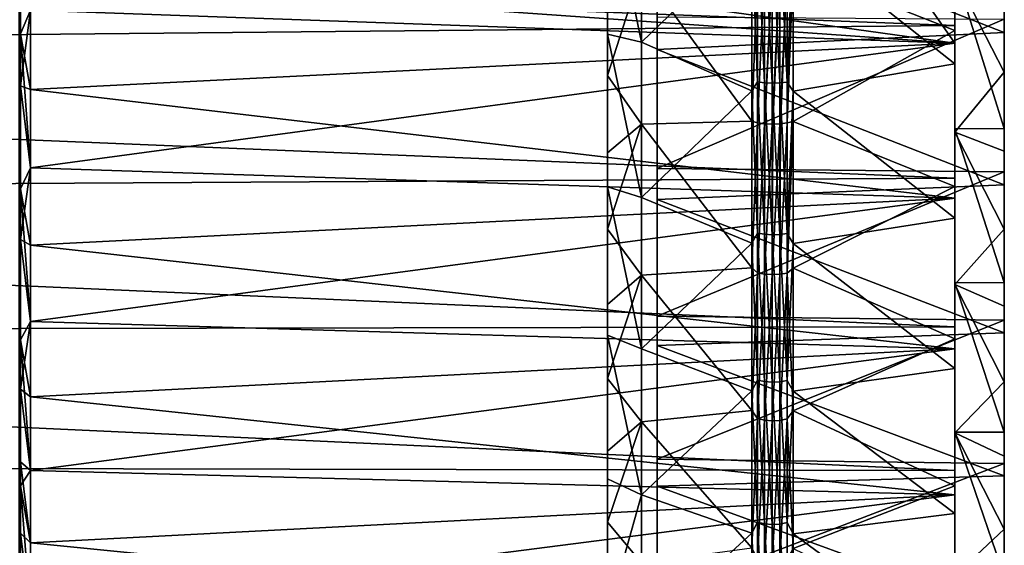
# Model space of a CAD drawing. Header units: metres. Extents: x -31 to 116, y -82 to 82.
# Tile 437 of 656: x 75 to 104, y -30 to -14. Entities that reach past the tile are written whole.
import ezdxf

# ---------------------------------------------------------------- set-up
doc = ezdxf.new("R2010")
doc.units = ezdxf.units.M
doc.layers.add('solid_80000000GA_10_1', color=7, linetype='CONTINUOUS')

msp = doc.modelspace()

# ---------------------------------------------------------------- linework, layer by layer
at = {"layer": 'solid_80000000GA_10_1'}
for points in [[(92.5, 57.948818, -14.457153), (92.5, 57.309147, -16.814962), (92.5, -15.74986, 57.610962)], [(92.5, 57.948818, -14.457153), (92.5, -15.74986, 57.610962), (92.5, -13.384254, 58.20599)], [(92.5, -18.089134, 56.919743), (92.5, 57.309147, -16.814962), (92.5, 55.770409, -21.371517)], [(92.5, -15.74986, 57.610962), (92.5, 57.309147, -16.814962), (92.5, -18.089134, 56.919743)], [(94, -18.560926, 56.282215), (94, 55.530796, -20.700975), (94, 56.86657, -16.685106)], [(94, -13.971839, 57.593258), (94, -18.560926, 56.282215), (94, 56.86657, -16.685106)], [(92.5, -22.671843, 55.254539), (92.5, 55.770409, -21.371517), (92.5, 53.869366, -25.790899)], [(92.5, -20.397621, 56.133934), (92.5, 55.770409, -21.371517), (92.5, -22.671843, 55.254539)], [(92.5, -18.089134, 56.919743), (92.5, 55.770409, -21.371517), (92.5, -20.397621, 56.133934)], [(94, -23.028444, 54.606689), (94, 53.911812, -24.611301), (94, 55.530796, -20.700975)], [(94, -18.560926, 56.282215), (94, -23.028444, 54.606689), (94, 55.530796, -20.700975)], [(94, -27.348963, 52.575977), (94, 52.017872, -28.396132), (94, 53.911812, -24.611301)], [(94, -23.028444, 54.606689), (94, -27.348963, 52.575977), (94, 53.911812, -24.611301)], [(92.5, -27.099867, 53.222939), (92.5, 53.869366, -25.790899), (92.5, 51.619926, -30.041098)], [(92.5, -24.906446, 54.283989), (92.5, 53.869366, -25.790899), (92.5, -27.099867, 53.222939)], [(92.5, -22.671843, 55.254539), (92.5, 53.869366, -25.790899), (92.5, -24.906446, 54.283989)], [(94, -31.493038, 50.203461), (94, 49.858646, -32.036148), (94, 52.017872, -28.396132)], [(94, -27.348963, 52.575977), (94, -31.493038, 50.203461), (94, 52.017872, -28.396132)], [(92.5, -31.352074, 50.834309), (92.5, 51.619926, -30.041098), (92.5, 49.036156, -34.095844)], [(92.5, -29.248877, 52.072792), (92.5, 51.619926, -30.041098), (92.5, -31.352074, 50.834309)], [(92.5, -27.099867, 53.222939), (92.5, 51.619926, -30.041098), (92.5, -29.248877, 52.072792)], [(94, 7.779291, 7.77929), (94, 49.858646, -32.036148), (94, -31.493038, 50.203461)], [(92.5, -35.396294, 48.105961), (92.5, 49.036156, -34.095844), (92.5, 46.131268, -37.933926)], [(92.5, -33.401741, 49.51162), (92.5, 49.036156, -34.095844), (92.5, -35.396294, 48.105961)], [(92.5, -31.352074, 50.834309), (92.5, 49.036156, -34.095844), (92.5, -33.401741, 49.51162)], [(92.5, -39.204296, 45.056702), (92.5, 46.131268, -37.933926), (92.5, 42.926826, -41.525414)], [(92.5, -37.331985, 46.619671), (92.5, 46.131268, -37.933926), (92.5, -39.204296, 45.056702)], [(92.5, -35.396294, 48.105961), (92.5, 46.131268, -37.933926), (92.5, -37.331985, 46.619671)], [(92.5, -42.746613, 41.710957), (92.5, 42.926826, -41.525414), (92.5, 39.447327, -44.844063)], [(92.5, -41.009735, 43.419876), (92.5, 42.926826, -41.525414), (92.5, -42.746613, 41.710957)], [(92.5, -39.204296, 45.056702), (92.5, 42.926826, -41.525414), (92.5, -41.009735, 43.419876)], [(92.5, -42.746613, 41.710957), (92.5, 39.447327, -44.844063), (92.5, 0.675106, -4.919137)], [(92.5, -46.007435, 38.084011), (92.5, -0.757148, -6.31007), (92.5, 35.713257, -47.871132)], [(92.5, -48.960949, 34.203865), (92.5, 35.713257, -47.871132), (92.5, 31.74366, -50.590717)], [(92.5, -47.524685, 36.172977), (92.5, 35.713257, -47.871132), (92.5, -48.960949, 34.203865)], [(92.5, -46.007435, 38.084011), (92.5, 35.713257, -47.871132), (92.5, -47.524685, 36.172977)], [(92.5, -52.469547, 28.531176), (92.5, 31.74366, -50.590717), (92.5, 27.567659, -52.982124)], [(92.5, -50.317154, 32.175541), (92.5, 31.74366, -50.590717), (92.5, -52.469547, 28.531176)], [(92.5, -48.960949, 34.203865), (92.5, 31.74366, -50.590717), (92.5, -50.317154, 32.175541)], [(94, -51.217812, 29.815081), (94, 26.580782, -52.968414), (94, 30.728872, -50.674835)], [(94, -7.779289, -7.77929), (94, -51.217812, 29.815081), (94, 30.728872, -50.674835)], [(92.5, -54.358456, 24.743469), (92.5, 27.567659, -52.982124), (92.5, 23.215502, -55.028381)], [(92.5, -52.469547, 28.531176), (92.5, 27.567659, -52.982124), (92.5, -54.358456, 24.743469)], [(94, -53.450119, 25.598499), (94, 22.258059, -54.925167), (94, 26.580782, -52.968414)], [(94, -51.217812, 29.815081), (94, -53.450119, 25.598499), (94, 26.580782, -52.968414)], [(92.5, -55.974369, 20.831499), (92.5, 23.215502, -55.028381), (92.5, 18.715399, -56.71693)], [(92.5, -54.358456, 24.743469), (92.5, 23.215502, -55.028381), (92.5, -55.974369, 20.831499)], [(94, -56.147091, 18.965654), (94, 17.792297, -56.529854), (94, 22.258059, -54.925167)], [(94, -55.337643, 21.211901), (94, -56.147091, 18.965654), (94, 22.258059, -54.925167)], [(94, -53.450119, 25.598499), (94, -55.337643, 21.211901), (94, 22.258059, -54.925167)], [(92.5, 14.09014, -58.039162), (92.5, -57.309147, 16.814962), (92.5, 18.715399, -56.71693)], [(92.5, -55.974369, 20.831499), (92.5, 18.715399, -56.71693), (92.5, -57.309147, 16.814962)], [(94, -56.86657, 16.685106), (94, 13.215802, -57.771465), (94, 17.792297, -56.529854)], [(94, -56.147091, 18.965654), (94, -56.86657, 16.685106), (94, 17.792297, -56.529854)], [(92.5, -57.940781, 14.489293), (92.5, -57.309147, 16.814962), (92.5, 14.09014, -58.039162)], [(92.5, -58.47744, 12.143736), (92.5, 14.09014, -58.039162), (92.5, 9.373623, -58.984844)], [(92.5, -57.940781, 14.489293), (92.5, 14.09014, -58.039162), (92.5, -58.47744, 12.143736)], [(94, -58.018703, 12.084211), (94, 8.555706, -58.642952), (94, 13.215802, -57.771465)], [(94, -56.86657, 16.685106), (94, -58.018703, 12.084211), (94, 13.215802, -57.771465)], [(92.5, -59.265305, 7.396191), (92.5, 9.373623, -58.984844), (92.5, 4.598125, -59.547764)], [(92.5, -58.47744, 12.143736), (92.5, 9.373623, -58.984844), (92.5, -59.265305, 7.396191)], [(94, -58.799423, 7.404419), (94, 3.839687, -59.139271), (94, 8.555706, -58.642952)], [(94, -58.018703, 12.084211), (94, -58.799423, 7.404419), (94, 8.555706, -58.642952)], [(94, 7.193012, 8.324382), (94, 7.779291, 7.77929), (94, -31.493038, 50.203461)], [(94, 7.193012, 8.324382), (94, -35.432049, 47.50547), (94, -39.137966, 44.501892)], [(94, -7.19301, 8.324382), (94, 7.193012, 8.324382), (94, -39.137966, 44.501892)], [(94, 7.193012, 8.324382), (94, -31.493038, 50.203461), (94, -35.432049, 47.50547)], [(92.5, -59.668236, 2.605139), (92.5, 4.598125, -59.547764), (92.5, -0.207904, -59.724644)], [(92.5, -59.265305, 7.396191), (92.5, 4.598125, -59.547764), (92.5, -59.668236, 2.605139)], [(94, -59.203239, 2.679179), (94, -0.899554, -59.256973), (94, 3.839687, -59.139271)], [(94, -58.799423, 7.404419), (94, -59.203239, 2.679179), (94, 3.839687, -59.139271)], [(92.5, -42.746613, 41.710957), (92.5, 0.675106, -4.919137), (92.5, 0.55995, -4.828378)], [(92.5, -42.746613, 41.710957), (92.5, 0.55995, -4.828378), (92.5, 0.43321, -4.755587)], [(92.5, -42.746613, 41.710957), (92.5, 0.43321, -4.755587), (92.5, 0.297233, -4.702058)], [(92.5, -44.414433, 39.930397), (92.5, 0.297233, -4.702058), (92.5, 0.154482, -4.668868)], [(92.5, -42.746613, 41.710957), (92.5, 0.297233, -4.702058), (92.5, -44.414433, 39.930397)], [(92.5, -44.414433, 39.930397), (92.5, 0.154482, -4.668868), (92.5, 0.008554, -4.656927)], [(92.5, -44.414433, 39.930397), (92.5, 0.008554, -4.656927), (92.5, -0.137473, -4.666377)], [(92.5, -44.414433, 39.930397), (92.5, -0.137473, -4.666377), (92.5, -0.281538, -4.697305)], [(92.5, -59.684372, -2.201522), (92.5, -0.207904, -59.724644), (92.5, -5.01383, -59.514194)], [(92.5, -59.668236, 2.605139), (92.5, -0.207904, -59.724644), (92.5, -59.684372, -2.201522)], [(92.5, -44.414433, 39.930397), (92.5, -0.281538, -4.697305), (92.5, -0.540554, -4.815595)], [(92.5, -44.414433, 39.930397), (92.5, -0.540554, -4.815595), (92.5, -0.755992, -5.002296)], [(92.5, -44.414433, 39.930397), (92.5, -0.755992, -5.002296), (92.5, -0.909196, -5.240616)], [(92.5, -44.414433, 39.930397), (92.5, -0.910024, -6.071359), (92.5, -0.757148, -6.31007)], [(92.5, -44.414433, 39.930397), (92.5, -0.757148, -6.31007), (92.5, -46.007435, 38.084011)], [(92.5, -44.414433, 39.930397), (92.5, -0.909196, -5.240616), (92.5, -0.989786, -5.514447)], [(92.5, -44.414433, 39.930397), (92.5, -0.989847, -5.798869), (92.5, -0.910024, -6.071359)], [(92.5, -44.414433, 39.930397), (92.5, -0.989786, -5.514447), (92.5, -0.989847, -5.798869)], [(94, -59.227859, -2.061722), (94, -5.630713, -58.995716), (94, -0.899554, -59.256973)], [(94, -59.203239, 2.679179), (94, -59.227859, -2.061722), (94, -0.899554, -59.256973)], [(94, -1.13137), (94, -45.77166, 37.64505), (94, -48.654163, 33.837284)], [(94, -8.324381, -7.193011), (94, -1.13137), (94, -48.654163, 33.837284)], [(94, -1.13137), (94, -42.591515, 41.208656), (94, -45.77166, 37.64505)], [(94, -1.13137), (94, -8.324381, 7.193011), (94, -42.591515, 41.208656)], [(92.5, -59.313381, -6.999942), (92.5, -5.01383, -59.514194), (92.5, -9.786748, -58.917732)], [(92.5, -59.684372, -2.201522), (92.5, -5.01383, -59.514194), (92.5, -59.313381, -6.999942)], [(103, -14.772053, -60.420597), (103, -4.786649, -60.811905), (103, -9.542414, -60.248985)], [(103, -9.999999, -61.391064), (103, -4.786649, -60.811905), (103, -14.772053, -60.420597)], [(103, -14.772012, 60.420609), (103, -9.542365, 60.248993), (103, -4.786808, 60.811893)], [(103, -9.999999, 61.391064), (103, -14.772012, 60.420609), (103, -4.786808, 60.811893)], [(94, -58.873016, -6.794301), (94, -10.32682, -58.357128), (94, -5.630713, -58.995716)], [(94, -59.227859, -2.061722), (94, -58.873016, -6.794301), (94, -5.630713, -58.995716)], [(94, -7.19301, 8.324382), (94, -39.137966, 44.501892), (94, -42.591515, 41.208656)], [(94, -7.779289, 7.77929), (94, -7.19301, 8.324382), (94, -42.591515, 41.208656)], [(94, -7.779289, -7.77929), (94, -8.324381, -7.193011), (94, -51.217812, 29.815081)], [(94, -8.324381, 7.193011), (94, -7.779289, 7.77929), (94, -42.591515, 41.208656)], [(94, -8.324381, -7.193011), (94, -48.654163, 33.837284), (94, -51.217812, 29.815081)], [(12.5, -10.777929, 57.631008), (103, -9.542365, 60.248993), (103, -14.238694, 59.314892)], [(12.5, -10.777946, -57.631004), (103, -14.238865, -59.31485), (103, -9.542414, -60.248985)], [(74.704575, -9.541757, -60.244289), (74.745964, -9.71357, -60.270561), (74.704575, -14.239055, -59.309937)], [(74.704575, -14.239055, 59.309937), (74.745964, -11.308979, 59.991673), (74.704575, -9.541757, 60.244289)], [(74.704575, -14.239055, -59.309937), (74.745964, -9.71357, -60.270561), (74.745964, -14.491475, -59.303379)], [(74.745964, -14.491475, -59.303379), (74.745964, -9.71357, -60.270561), (75.055649, -13.77561, -60.155251)], [(92.5, -9.786748, -58.917732), (93.526894, -9.952738, -59.931133), (93.526894, -14.742917, -58.935936)], [(92.5, -14.495647, -57.939251), (92.5, -9.786748, -58.917732), (93.526894, -14.742917, -58.935936)], [(92.5, -58.557064, -11.753393), (92.5, -9.786748, -58.917732), (92.5, -14.495647, -57.939251)], [(92.5, -59.313381, -6.999942), (92.5, -9.786748, -58.917732), (92.5, -58.557064, -11.753393)], [(104.5, -14.450339, -57.758564), (104.5, -9.75614, -58.733982), (94, -10.32682, -58.357128)], [(98.111336, -12.45589, 59.583969), (103, -14.386131, 59.279301), (103, -9.570962, 60.244434)], [(103, -19.452497, 59.08012), (103, -14.238694, 59.314892), (103, -9.542365, 60.248993)], [(103, -19.452497, 59.08012), (103, -9.542365, 60.248993), (103, -14.772012, 60.420609)], [(103, -14.772053, -60.420597), (103, -9.542414, -60.248985), (103, -14.238865, -59.31485)], [(103, -9.570962, 60.244434), (103, -14.386131, 59.279301), (103, -12.588286, 60.708561)], [(104.5, -13.236146, -60.570656), (104.5, -9.75614, -58.733982), (104.5, -14.450339, -57.758564)], [(103, -14.772012, 60.420609), (103, -9.999999, 61.391064), (75.055649, -13.77561, 60.155251)], [(77.900002, -11.272534, -60.72464), (99.667976, -9.999999, -61.332134), (103, -14.772053, -60.420597)], [(93.526894, -14.742917, -58.935936), (93.526894, -9.952738, -59.931133), (96.862495, -11.520586, -59.738552)], [(99.667976, -9.999999, -61.332134), (103, -9.999999, -61.391064), (103, -14.772053, -60.420597)], [(94, -58.140697, -11.482546), (94, -14.960265, -57.344475), (94, -10.32682, -58.357128)], [(104.5, -14.450339, -57.758564), (94, -10.32682, -58.357128), (94, -14.960265, -57.344475)], [(94, -58.873016, -6.794301), (94, -58.140697, -11.482546), (94, -10.32682, -58.357128)], [(98.111336, -11.526778, -59.77066), (103, -10.624992, -60.067524), (103, -15.394782, -59.025414)], [(103, -15.394782, -59.025414), (103, -10.624992, -60.067524), (103, -12.736587, -60.677628)], [(12.5, -15.116064, 56.648037), (12.5, -10.777929, 57.631008), (103, -14.238694, 59.314892)], [(12.5, -10.777946, -57.631004), (12.5, -15.116093, -56.648029), (103, -14.238865, -59.31485)], [(74.704575, -14.239055, 59.309937), (74.745964, -16.060017, 58.897961), (74.745964, -11.308979, 59.991673)], [(74.745964, -11.308979, 59.991673), (74.745964, -16.060017, 58.897961), (75.055649, -13.77561, 60.155251)], [(77.900002, -12.999999, -60.378407), (77.900002, -11.272534, -60.72464), (103, -14.772053, -60.420597)], [(96.862495, -11.520586, -59.738552), (97.032135, -11.272049, -59.954475), (97.032135, -15.941276, -58.885262)], [(97.244003, -15.969761, -58.990482), (97.032135, -15.941276, -58.885262), (97.032135, -11.272049, -59.954475)], [(97.244003, -11.292192, -60.061607), (97.244003, -15.969761, -58.990482), (97.032135, -11.272049, -59.954475)], [(97.478584, -15.980678, -59.030807), (97.244003, -15.969761, -58.990482), (97.244003, -11.292192, -60.061607)], [(97.478584, -11.299911, -60.102665), (97.478584, -15.980678, -59.030807), (97.244003, -11.292192, -60.061607)], [(97.715057, -11.294522, -60.074009), (97.715057, -15.973058, -59.002663), (97.478584, -11.299911, -60.102665)], [(97.715057, -15.973058, -59.002663), (97.478584, -15.980678, -59.030807), (97.478584, -11.299911, -60.102665)], [(97.932457, -11.276505, -59.978172), (97.932457, -15.947577, -58.908539), (97.715057, -11.294522, -60.074009)], [(97.932457, -15.947577, -58.908539), (97.715057, -15.973058, -59.002663), (97.715057, -11.294522, -60.074009)], [(97.932457, -11.276505, -59.978172), (98.111336, -11.526778, -59.77066), (97.932457, -15.947577, -58.908539)], [(93.526894, -14.742917, -58.935936), (96.862495, -11.520586, -59.738552), (96.862495, -16.217754, -58.637897)], [(96.862495, -16.217754, -58.637897), (96.862495, -11.520586, -59.738552), (97.032135, -15.941276, -58.885262)], [(97.932457, -15.947577, -58.908539), (98.111336, -11.526778, -59.77066), (98.111336, -16.226473, -58.669415)], [(98.111336, -16.226473, -58.669415), (98.111336, -11.526778, -59.77066), (103, -15.394782, -59.025414)], [(93.526894, -12.543298, 59.442944), (96.862495, -17.128662, 58.378311), (96.862495, -12.449198, 59.55196)], [(97.032135, -12.529567, 59.704338), (96.862495, -12.449198, 59.55196), (96.862495, -17.128662, 58.378311)], [(97.932457, -17.182079, 58.560371), (98.111336, -17.137869, 58.409691), (98.111336, -12.45589, 59.583969)], [(97.932457, -12.534519, 59.72794), (97.932457, -17.182079, 58.560371), (98.111336, -12.45589, 59.583969)], [(98.111336, -12.45589, 59.583969), (98.111336, -17.137869, 58.409691), (103, -14.386131, 59.279301)], [(92.5, -15.74986, 57.610962), (93.526894, -17.218048, 58.260937), (93.526894, -12.543298, 59.442944)], [(92.5, -13.384254, 58.20599), (92.5, -15.74986, 57.610962), (93.526894, -12.543298, 59.442944)], [(93.526894, -12.543298, 59.442944), (93.526894, -17.218048, 58.260937), (96.862495, -17.128662, 58.378311)], [(97.032135, -12.529567, 59.704338), (96.862495, -17.128662, 58.378311), (97.032135, -17.175291, 58.537231)], [(97.244003, -12.551956, 59.811024), (97.032135, -12.529567, 59.704338), (97.032135, -17.175291, 58.537231)], [(97.244003, -12.551956, 59.811024), (97.032135, -17.175291, 58.537231), (97.244003, -17.205982, 58.641834)], [(97.478584, -12.560536, 59.851913), (97.244003, -12.551956, 59.811024), (97.244003, -17.205982, 58.641834)], [(97.478584, -12.560536, 59.851913), (97.244003, -17.205982, 58.641834), (97.257957, -17.207268, 58.646217)], [(97.478584, -12.560536, 59.851913), (97.257957, -17.207268, 58.646217), (97.478584, -17.217743, 58.681919)], [(97.715057, -12.554547, 59.823372), (97.478584, -17.217743, 58.681919), (97.5, -17.217825, 58.682194)], [(97.715057, -12.554547, 59.823372), (97.478584, -12.560536, 59.851913), (97.478584, -17.217743, 58.681919)], [(97.715057, -12.554547, 59.823372), (97.5, -17.217825, 58.682194), (97.715057, -17.209534, 58.653938)], [(97.932457, -12.534519, 59.72794), (97.715057, -17.209534, 58.653938), (97.728699, -17.208424, 58.650158)], [(97.932457, -12.534519, 59.72794), (97.715057, -12.554547, 59.823372), (97.715057, -17.209534, 58.653938)], [(97.932457, -12.534519, 59.72794), (97.728699, -17.208424, 58.650158), (97.932457, -17.182079, 58.560371)], [(103, -12.588286, 60.708561), (104.5, -17.352224, 59.52219), (104.5, -12.583103, 60.709641)], [(103, -12.588286, 60.708561), (103, -17.358095, 59.520473), (104.5, -17.352224, 59.52219)], [(103, -14.386131, 59.279301), (103, -17.358095, 59.520473), (103, -12.588286, 60.708561)], [(103, -12.736587, -60.677628), (104.5, -13.236146, -60.570656), (104.5, -15.648484, -59.992672)], [(103, -12.736587, -60.677628), (104.5, -15.648484, -59.992672), (103, -17.458082, -59.491261)], [(103, -15.394782, -59.025414), (103, -12.736587, -60.677628), (103, -17.458082, -59.491261)], [(104.5, -12.583103, 60.709641), (104.5, -18.656479, 56.540211), (104.5, -14.045626, 57.858273)], [(104.5, -12.583103, 60.709641), (104.5, -17.352224, 59.52219), (104.5, -18.656479, 56.540211)], [(75.055649, -13.77561, -60.155251), (77.900002, -12.999999, -60.378407), (103, -14.772053, -60.420597)], [(104.5, -15.648484, -59.992672), (104.5, -13.236146, -60.570656), (104.5, -14.450339, -57.758564)], [(74.745964, -14.491475, -59.303379), (75.055649, -13.77561, -60.155251), (75.055649, -16.171345, -59.555935)], [(74.745964, -16.060017, 58.897961), (75.055649, -16.171345, 59.555935), (75.055649, -13.77561, 60.155251)], [(75.055649, -16.171345, -59.555935), (75.055649, -13.77561, -60.155251), (103, -14.772053, -60.420597)], [(103, -14.772012, 60.420609), (75.055649, -13.77561, 60.155251), (75.055649, -16.171345, 59.555935)], [(104.5, -14.045626, 57.858273), (94, -18.560926, 56.282215), (94, -13.971839, 57.593258)], [(12.5, -15.116064, 56.648037), (103, -14.238694, 59.314892), (103, -18.848118, 58.015034)], [(12.5, -15.116093, -56.648029), (103, -18.847979, -58.015087), (103, -14.238865, -59.31485)], [(74.704575, -14.239055, -59.309937), (74.745964, -14.491475, -59.303379), (74.704575, -18.848564, -58.009922)], [(74.704575, -18.848564, 58.009922), (74.745964, -16.060017, 58.897961), (74.704575, -14.239055, 59.309937)], [(104.5, -14.045626, 57.858273), (104.5, -18.656479, 56.540211), (94, -18.560926, 56.282215)], [(103, -19.452497, 59.08012), (103, -18.848118, 58.015034), (103, -14.238694, 59.314892)], [(103, -19.452505, -59.080116), (103, -14.238865, -59.31485), (103, -18.847979, -58.015087)], [(103, -14.772053, -60.420597), (103, -14.238865, -59.31485), (103, -19.452505, -59.080116)], [(74.704575, -18.848564, -58.009922), (74.745964, -14.491475, -59.303379), (74.745964, -19.175638, -57.958508)], [(74.745964, -14.491475, -59.303379), (75.055649, -16.171345, -59.555935), (75.055649, -18.541183, -58.861244)], [(74.745964, -19.175638, -57.958508), (74.745964, -14.491475, -59.303379), (75.055649, -18.541183, -58.861244)], [(92.5, -14.495647, -57.939251), (93.526894, -14.742917, -58.935936), (93.526894, -19.437483, -57.55851)], [(92.5, -19.109985, -56.585239), (92.5, -14.495647, -57.939251), (93.526894, -19.437483, -57.55851)], [(92.5, -57.421707, -16.426456), (92.5, -14.495647, -57.939251), (92.5, -19.109985, -56.585239)], [(92.5, -58.557064, -11.753393), (92.5, -14.495647, -57.939251), (92.5, -57.421707, -16.426456)], [(104.5, -19.050312, -56.408772), (104.5, -14.450339, -57.758564), (94, -14.960265, -57.344475)], [(98.111336, -17.137869, 58.409691), (103, -19.109196, 57.929565), (103, -14.386131, 59.279301)], [(103, -14.386131, 59.279301), (103, -19.109196, 57.929565), (103, -17.358095, 59.520473)], [(104.5, -18.034973, -59.318958), (104.5, -14.450339, -57.758564), (104.5, -19.050312, -56.408772)], [(104.5, -18.034973, -59.318958), (104.5, -15.648484, -59.992672), (104.5, -14.450339, -57.758564)], [(103, -14.772012, 60.420609), (75.055649, -16.171345, 59.555935), (75.055649, -18.541183, 58.861244)], [(103, -19.452497, 59.08012), (103, -14.772012, 60.420609), (75.055649, -18.541183, 58.861244)], [(75.055649, -16.171345, -59.555935), (103, -14.772053, -60.420597), (103, -19.452505, -59.080116)], [(93.526894, -19.437483, -57.55851), (93.526894, -14.742917, -58.935936), (96.862495, -16.217754, -58.637897)], [(12.5, -19.366768, 55.339161), (12.5, -15.116064, 56.648037), (103, -18.848118, 58.015034)], [(12.5, -15.116093, -56.648029), (12.5, -19.366802, -55.339149), (103, -18.847979, -58.015087)], [(94, -57.037193, -16.092224), (94, -19.496281, -55.965096), (94, -14.960265, -57.344475)], [(104.5, -19.050312, -56.408772), (94, -14.960265, -57.344475), (94, -19.496281, -55.965096)], [(94, -58.140697, -11.482546), (94, -57.037193, -16.092224), (94, -14.960265, -57.344475)], [(98.111336, -16.226473, -58.669415), (103, -15.394782, -59.025414), (103, -20.06447, -57.605679)], [(103, -20.06447, -57.605679), (103, -15.394782, -59.025414), (103, -17.458082, -59.491261)], [(92.5, -15.74986, 57.610962), (92.5, -18.089134, 56.919743), (93.526894, -17.218048, 58.260937)], [(103, -17.458082, -59.491261), (104.5, -15.648484, -59.992672), (104.5, -18.034973, -59.318958)], [(74.704575, -18.848564, 58.009922), (74.745964, -20.707676, 57.428963), (74.745964, -16.060017, 58.897961)], [(74.745964, -16.060017, 58.897961), (75.055649, -18.541183, 58.861244), (75.055649, -16.171345, 59.555935)], [(74.745964, -16.060017, 58.897961), (74.745964, -20.707676, 57.428963), (75.055649, -18.541183, 58.861244)], [(96.862495, -16.217754, -58.637897), (97.032135, -15.941276, -58.885262), (97.032135, -20.512218, -57.452999)], [(97.244003, -20.548872, -57.555664), (97.032135, -20.512218, -57.452999), (97.032135, -15.941276, -58.885262)], [(97.244003, -15.969761, -58.990482), (97.244003, -20.548872, -57.555664), (97.032135, -15.941276, -58.885262)], [(97.478584, -20.562918, -57.595009), (97.244003, -20.548872, -57.555664), (97.244003, -15.969761, -58.990482)], [(97.478584, -15.980678, -59.030807), (97.478584, -20.562918, -57.595009), (97.244003, -15.969761, -58.990482)], [(97.715057, -15.973058, -59.002663), (97.715057, -20.553114, -57.567543), (97.478584, -15.980678, -59.030807)], [(97.715057, -20.553114, -57.567543), (97.478584, -20.562918, -57.595009), (97.478584, -15.980678, -59.030807)], [(97.932457, -15.947577, -58.908539), (97.932457, -20.520327, -57.475708), (97.715057, -15.973058, -59.002663)], [(97.932457, -20.520327, -57.475708), (97.715057, -20.553114, -57.567543), (97.715057, -15.973058, -59.002663)], [(97.932457, -15.947577, -58.908539), (98.111336, -16.226473, -58.669415), (97.932457, -20.520327, -57.475708)], [(75.055649, -18.541183, -58.861244), (75.055649, -16.171345, -59.555935), (103, -19.452505, -59.080116)], [(93.526894, -19.437483, -57.55851), (96.862495, -16.217754, -58.637897), (96.862495, -20.812944, -57.168522)], [(96.862495, -20.812944, -57.168522), (96.862495, -16.217754, -58.637897), (97.032135, -20.512218, -57.452999)], [(97.932457, -20.520327, -57.475708), (98.111336, -16.226473, -58.669415), (98.111336, -20.824133, -57.199249)], [(98.111336, -20.824133, -57.199249), (98.111336, -16.226473, -58.669415), (103, -20.06447, -57.605679)], [(92.5, -20.397621, 56.133934), (93.526894, -21.784334, 56.71191), (93.526894, -17.218048, 58.260937)], [(92.5, -18.089134, 56.919743), (92.5, -20.397621, 56.133934), (93.526894, -17.218048, 58.260937)], [(93.526894, -17.218048, 58.260937), (96.862495, -21.564222, 56.889389), (96.862495, -17.128662, 58.378311)], [(93.526894, -17.218048, 58.260937), (93.526894, -21.784334, 56.71191), (96.862495, -21.564222, 56.889389)], [(96.862495, -21.564222, 56.889389), (97.032135, -17.175291, 58.537231), (96.862495, -17.128662, 58.378311)], [(96.862495, -21.564222, 56.889389), (97.032135, -21.715124, 57.009224), (97.032135, -17.175291, 58.537231)], [(97.244003, -17.205982, 58.641834), (97.032135, -17.175291, 58.537231), (97.032135, -21.715124, 57.009224)], [(97.244003, -21.753927, 57.111095), (97.244003, -17.205982, 58.641834), (97.032135, -21.715124, 57.009224)], [(97.257957, -17.207268, 58.646217), (97.244003, -17.205982, 58.641834), (97.244003, -21.753927, 57.111095)], [(97.478584, -17.217743, 58.681919), (97.257957, -17.207268, 58.646217), (97.244003, -21.753927, 57.111095)], [(97.478584, -21.768797, 57.150135), (97.478584, -17.217743, 58.681919), (97.244003, -21.753927, 57.111095)], [(97.715057, -17.209534, 58.653938), (97.5, -17.217825, 58.682194), (97.478584, -21.768797, 57.150135)], [(97.715057, -21.758417, 57.122883), (97.715057, -17.209534, 58.653938), (97.478584, -21.768797, 57.150135)], [(97.5, -17.217825, 58.682194), (97.478584, -17.217743, 58.681919), (97.478584, -21.768797, 57.150135)], [(97.932457, -17.182079, 58.560371), (97.728699, -17.208424, 58.650158), (97.715057, -21.758417, 57.122883)], [(97.932457, -21.723707, 57.031757), (97.932457, -17.182079, 58.560371), (97.715057, -21.758417, 57.122883)], [(97.728699, -17.208424, 58.650158), (97.715057, -17.209534, 58.653938), (97.715057, -21.758417, 57.122883)], [(97.932457, -21.723707, 57.031757), (98.111336, -21.575813, 56.919968), (98.111336, -17.137869, 58.409691)], [(97.932457, -17.182079, 58.560371), (97.932457, -21.723707, 57.031757), (98.111336, -17.137869, 58.409691)], [(98.111336, -17.137869, 58.409691), (98.111336, -21.575813, 56.919968), (103, -19.109196, 57.929565)], [(103, -17.358095, 59.520473), (104.5, -22.007971, 57.962505), (104.5, -17.352224, 59.52219)], [(103, -17.358095, 59.520473), (103, -22.014532, 57.960011), (104.5, -22.007971, 57.962505)], [(103, -23.7069, 56.204834), (103, -22.014532, 57.960011), (103, -17.358095, 59.520473)], [(103, -19.109196, 57.929565), (103, -23.7069, 56.204834), (103, -17.358095, 59.520473)], [(103, -17.458082, -59.491261), (104.5, -18.034973, -59.318958), (104.5, -20.393507, -58.549992)], [(103, -17.458082, -59.491261), (104.5, -20.393507, -58.549992), (103, -22.071413, -57.938309)], [(103, -20.06447, -57.605679), (103, -17.458082, -59.491261), (103, -22.071413, -57.938309)], [(104.5, -17.352224, 59.52219), (104.5, -23.142599, 54.856953), (104.5, -18.656479, 56.540211)], [(104.5, -17.352224, 59.52219), (104.5, -22.007971, 57.962505), (104.5, -23.142599, 54.856953)], [(104.5, -20.393507, -58.549992), (104.5, -18.034973, -59.318958), (104.5, -19.050312, -56.408772)], [(74.745964, -19.175638, -57.958508), (75.055649, -18.541183, -58.861244), (75.055649, -20.881332, -58.072296)], [(74.745964, -20.707676, 57.428963), (75.055649, -20.881332, 58.072296), (75.055649, -18.541183, 58.861244)], [(75.055649, -20.881332, -58.072296), (75.055649, -18.541183, -58.861244), (103, -19.452505, -59.080116)], [(103, -19.452497, 59.08012), (75.055649, -18.541183, 58.861244), (75.055649, -20.881332, 58.072296)], [(104.5, -18.656479, 56.540211), (94, -23.028444, 54.606689), (94, -18.560926, 56.282215)], [(104.5, -18.656479, 56.540211), (104.5, -23.142599, 54.856953), (94, -23.028444, 54.606689)], [(12.5, -19.366802, -55.339149), (103, -23.341593, -56.357498), (103, -18.847979, -58.015087)], [(12.5, -19.366768, 55.339161), (103, -18.848118, 58.015034), (103, -23.341688, 56.357452)], [(74.704575, -18.848564, -58.009922), (74.745964, -19.175638, -57.958508), (74.704575, -23.341867, -56.352253)], [(74.704575, -23.341867, 56.352253), (74.745964, -20.707676, 57.428963), (74.704575, -18.848564, 58.009922)], [(104.5, -23.526365, -54.693447), (104.5, -19.050312, -56.408772), (94, -19.496281, -55.965096)], [(103, -24.013479, -57.377804), (103, -18.847979, -58.015087), (103, -23.341593, -56.357498)], [(103, -19.452505, -59.080116), (103, -18.847979, -58.015087), (103, -24.013479, -57.377804)], [(103, -24.013508, 57.377789), (103, -23.341688, 56.357452), (103, -18.848118, 58.015034)], [(103, -24.013508, 57.377789), (103, -18.848118, 58.015034), (103, -19.452497, 59.08012)], [(104.5, -22.718248, -57.687763), (104.5, -19.050312, -56.408772), (104.5, -23.526365, -54.693447)], [(104.5, -22.718248, -57.687763), (104.5, -20.393507, -58.549992), (104.5, -19.050312, -56.408772)], [(74.704575, -23.341867, -56.352253), (74.745964, -19.175638, -57.958508), (74.745964, -23.738138, -56.244064)], [(74.745964, -19.175638, -57.958508), (75.055649, -20.881332, -58.072296), (75.055649, -23.18804, -57.190353)], [(74.745964, -23.738138, -56.244064), (74.745964, -19.175638, -57.958508), (75.055649, -23.18804, -57.190353)], [(92.5, -19.109985, -56.585239), (93.526894, -19.437483, -57.55851), (93.526894, -24.005989, -55.8078)], [(92.5, -23.600044, -54.86454), (92.5, -19.109985, -56.585239), (93.526894, -24.005989, -55.8078)], [(92.5, -55.914558, -20.991514), (92.5, -19.109985, -56.585239), (92.5, -23.600044, -54.86454)], [(92.5, -57.421707, -16.426456), (92.5, -19.109985, -56.585239), (92.5, -55.914558, -20.991514)], [(98.111336, -21.575813, 56.919968), (103, -23.7069, 56.204834), (103, -19.109196, 57.929565)], [(12.5, -23.5058, 53.711929), (12.5, -19.366768, 55.339161), (103, -23.341688, 56.357452)], [(12.5, -19.366802, -55.339149), (12.5, -23.505836, -53.711914), (103, -23.341593, -56.357498)], [(103, -19.452497, 59.08012), (75.055649, -20.881332, 58.072296), (75.055649, -23.18804, 57.190353)], [(103, -24.013508, 57.377789), (103, -19.452497, 59.08012), (75.055649, -23.18804, 57.190353)], [(75.055649, -20.881332, -58.072296), (103, -19.452505, -59.080116), (103, -24.013479, -57.377804)], [(93.526894, -24.005989, -55.8078), (93.526894, -19.437483, -57.55851), (96.862495, -20.812944, -57.168522)], [(94, -55.568989, -20.598169), (94, -23.906801, -54.227856), (94, -19.496281, -55.965096)], [(104.5, -23.526365, -54.693447), (94, -19.496281, -55.965096), (94, -23.906801, -54.227856)], [(94, -57.037193, -16.092224), (94, -55.568989, -20.598169), (94, -19.496281, -55.965096)], [(98.111336, -20.824133, -57.199249), (103, -20.06447, -57.605679), (103, -24.605062, -55.81744)], [(103, -24.605062, -55.81744), (103, -20.06447, -57.605679), (103, -22.071413, -57.938309)], [(92.5, -20.397621, 56.133934), (92.5, -22.671843, 55.254539), (93.526894, -21.784334, 56.71191)], [(96.862495, -20.812944, -57.168522), (97.032135, -20.512218, -57.452999), (97.032135, -24.956696, -55.666519)], [(97.244003, -25.001291, -55.765991), (97.032135, -24.956696, -55.666519), (97.032135, -20.512218, -57.452999)], [(97.244003, -20.548872, -57.555664), (97.244003, -25.001291, -55.765991), (97.032135, -20.512218, -57.452999)], [(97.932457, -20.520327, -57.475708), (97.932457, -24.96656, -55.688526), (97.715057, -20.553114, -57.567543)], [(97.932457, -20.520327, -57.475708), (98.111336, -20.824133, -57.199249), (97.932457, -24.96656, -55.688526)], [(103, -22.071413, -57.938309), (104.5, -20.393507, -58.549992), (104.5, -22.718248, -57.687763)], [(74.704575, -23.341867, 56.352253), (74.745964, -25.226719, 55.592323), (74.745964, -20.707676, 57.428963)], [(74.745964, -20.707676, 57.428963), (75.055649, -23.18804, 57.190353), (75.055649, -20.881332, 58.072296)], [(74.745964, -20.707676, 57.428963), (74.745964, -25.226719, 55.592323), (75.055649, -23.18804, 57.190353)], [(93.526894, -24.005989, -55.8078), (96.862495, -20.812944, -57.168522), (96.862495, -25.277262, -55.339664)], [(96.862495, -25.277262, -55.339664), (96.862495, -20.812944, -57.168522), (97.032135, -24.956696, -55.666519)], [(97.478584, -25.018381, -55.804111), (97.244003, -25.001291, -55.765991), (97.244003, -20.548872, -57.555664)], [(97.478584, -20.562918, -57.595009), (97.478584, -25.018381, -55.804111), (97.244003, -20.548872, -57.555664)], [(97.715057, -20.553114, -57.567543), (97.715057, -25.006453, -55.777504), (97.478584, -20.562918, -57.595009)], [(97.715057, -25.006453, -55.777504), (97.478584, -25.018381, -55.804111), (97.478584, -20.562918, -57.595009)], [(97.932457, -24.96656, -55.688526), (97.715057, -25.006453, -55.777504), (97.715057, -20.553114, -57.567543)], [(97.932457, -24.96656, -55.688526), (98.111336, -20.824133, -57.199249), (98.111336, -25.290848, -55.369411)], [(98.111336, -25.290848, -55.369411), (98.111336, -20.824133, -57.199249), (103, -24.605062, -55.81744)], [(75.055649, -23.18804, -57.190353), (75.055649, -20.881332, -58.072296), (103, -24.013479, -57.377804)], [(93.526894, -21.784334, 56.71191), (96.862495, -25.872248, 55.064011), (96.862495, -21.564222, 56.889389)], [(96.862495, -21.564222, 56.889389), (96.862495, -25.872248, 55.064011), (97.032135, -21.715124, 57.009224)], [(96.862495, -25.872248, 55.064011), (97.032135, -26.121075, 55.129734), (97.032135, -21.715124, 57.009224)], [(97.244003, -21.753927, 57.111095), (97.032135, -21.715124, 57.009224), (97.032135, -26.121075, 55.129734)], [(97.932457, -21.723707, 57.031757), (97.715057, -21.758417, 57.122883), (97.715057, -26.173153, 55.239647)], [(97.932457, -26.131401, 55.151527), (97.932457, -21.723707, 57.031757), (97.715057, -26.173153, 55.239647)], [(97.932457, -21.723707, 57.031757), (98.111336, -25.886154, 55.093609), (98.111336, -21.575813, 56.919968)], [(97.932457, -26.131401, 55.151527), (98.111336, -25.886154, 55.093609), (97.932457, -21.723707, 57.031757)], [(98.111336, -21.575813, 56.919968), (98.111336, -25.886154, 55.093609), (103, -23.7069, 56.204834)], [(92.5, -24.906446, 54.283989), (93.526894, -26.213387, 54.805622), (93.526894, -21.784334, 56.71191)], [(92.5, -22.671843, 55.254539), (92.5, -24.906446, 54.283989), (93.526894, -21.784334, 56.71191)], [(93.526894, -21.784334, 56.71191), (93.526894, -26.213387, 54.805622), (96.862495, -25.872248, 55.064011)], [(97.244003, -26.167751, 55.228245), (97.244003, -21.753927, 57.111095), (97.032135, -26.121075, 55.129734)], [(97.478584, -21.768797, 57.150135), (97.244003, -21.753927, 57.111095), (97.244003, -26.167751, 55.228245)], [(97.478584, -26.185638, 55.265999), (97.478584, -21.768797, 57.150135), (97.244003, -26.167751, 55.228245)], [(97.715057, -21.758417, 57.122883), (97.478584, -21.768797, 57.150135), (97.478584, -26.185638, 55.265999)], [(97.715057, -26.173153, 55.239647), (97.715057, -21.758417, 57.122883), (97.478584, -26.185638, 55.265999)], [(103, -22.014532, 57.960011), (104.5, -26.527719, 56.038189), (104.5, -22.007971, 57.962505)], [(103, -22.014532, 57.960011), (103, -26.534037, 56.035191), (104.5, -26.527719, 56.038189)], [(103, -28.15304, 54.11475), (103, -26.534037, 56.035191), (103, -22.014532, 57.960011)], [(103, -23.7069, 56.204834), (103, -28.15304, 54.11475), (103, -22.014532, 57.960011)], [(104.5, -22.007971, 57.962505), (104.5, -27.481289, 52.817074), (104.5, -23.142599, 54.856953)], [(104.5, -22.007971, 57.962505), (104.5, -26.527719, 56.038189), (104.5, -27.481289, 52.817074)], [(103, -22.071413, -57.938309), (104.5, -22.718248, -57.687763), (104.5, -25.007992, -56.732697)], [(103, -22.071413, -57.938309), (104.5, -25.007992, -56.732697), (103, -26.548491, -56.028328)], [(103, -24.605062, -55.81744), (103, -22.071413, -57.938309), (103, -26.548491, -56.028328)], [(104.5, -25.007992, -56.732697), (104.5, -22.718248, -57.687763), (104.5, -23.526365, -54.693447)], [(74.745964, -23.738138, -56.244064), (75.055649, -23.18804, -57.190353), (75.055649, -25.457617, -56.216827)], [(74.745964, -25.226719, 55.592323), (75.055649, -25.457617, 56.216827), (75.055649, -23.18804, 57.190353)], [(75.055649, -25.457617, -56.216827), (75.055649, -23.18804, -57.190353), (103, -24.013479, -57.377804)], [(103, -24.013508, 57.377789), (75.055649, -23.18804, 57.190353), (75.055649, -25.457617, 56.216827)], [(104.5, -23.142599, 54.856953), (94, -27.348963, 52.575977), (94, -23.028444, 54.606689)], [(104.5, -23.142599, 54.856953), (104.5, -27.481289, 52.817074), (94, -27.348963, 52.575977)], [(12.5, -23.505836, -53.711914), (103, -27.691591, -54.352322), (103, -23.341593, -56.357498)], [(12.5, -23.5058, 53.711929), (103, -23.341688, 56.357452), (103, -27.689804, 54.35323)], [(12.5, -27.509586, 51.775642), (12.5, -23.5058, 53.711929), (103, -27.689804, 54.35323)], [(12.5, -23.505836, -53.711914), (12.5, -27.509619, -51.775623), (103, -27.691591, -54.352322)], [(74.704575, -23.341867, -56.352253), (74.745964, -23.738138, -56.244064), (74.704575, -27.691259, -54.347157)], [(74.704575, -27.691259, 54.347157), (74.745964, -25.226719, 55.592323), (74.704575, -23.341867, 56.352253)], [(103, -28.427782, -55.32378), (103, -23.341593, -56.357498), (103, -27.691591, -54.352322)], [(103, -24.013479, -57.377804), (103, -23.341593, -56.357498), (103, -28.427782, -55.32378)], [(103, -28.427799, 55.323772), (103, -27.689804, 54.35323), (103, -23.341688, 56.357452)], [(103, -28.427799, 55.323772), (103, -23.341688, 56.357452), (103, -24.013508, 57.377789)], [(74.704575, -27.691259, -54.347157), (74.745964, -23.738138, -56.244064), (74.745964, -28.149767, -54.170883)], [(74.745964, -23.738138, -56.244064), (75.055649, -25.457617, -56.216827), (75.055649, -27.686424, -55.153275)], [(74.745964, -28.149767, -54.170883), (74.745964, -23.738138, -56.244064), (75.055649, -27.686424, -55.153275)], [(92.5, -23.600044, -54.86454), (93.526894, -24.005989, -55.8078), (93.526894, -28.418806, -53.695152)], [(92.5, -27.936857, -52.788353), (92.5, -23.600044, -54.86454), (93.526894, -28.418806, -53.695152)], [(92.5, -54.043362, -25.424313), (92.5, -23.600044, -54.86454), (92.5, -27.936857, -52.788353)], [(92.5, -55.914558, -20.991514), (92.5, -23.600044, -54.86454), (92.5, -54.043362, -25.424313)], [(104.5, -27.849583, -52.623779), (104.5, -23.526365, -54.693447), (94, -23.906801, -54.227856)], [(98.111336, -25.886154, 55.093609), (103, -28.15304, 54.11475), (103, -23.7069, 56.204834)], [(104.5, -27.256735, -55.687214), (104.5, -23.526365, -54.693447), (104.5, -27.849583, -52.623779)], [(104.5, -27.256735, -55.687214), (104.5, -25.007992, -56.732697), (104.5, -23.526365, -54.693447)], [(75.055649, -25.457617, -56.216827), (103, -24.013479, -57.377804), (103, -28.427782, -55.32378)], [(103, -24.013508, 57.377789), (75.055649, -25.457617, 56.216827), (75.055649, -27.686424, 55.153275)], [(103, -28.427799, 55.323772), (103, -24.013508, 57.377789), (75.055649, -27.686424, 55.153275)], [(93.526894, -28.418806, -53.695152), (93.526894, -24.005989, -55.8078), (96.862495, -25.277262, -55.339664)], [(94, -53.743927, -24.975735), (94, -28.164295, -52.143719), (94, -23.906801, -54.227856)], [(104.5, -27.849583, -52.623779), (94, -23.906801, -54.227856), (94, -28.164295, -52.143719)], [(94, -55.568989, -20.598169), (94, -53.743927, -24.975735), (94, -23.906801, -54.227856)], [(98.111336, -25.290848, -55.369411), (103, -24.605062, -55.81744), (103, -28.988161, -53.671982)], [(103, -28.988161, -53.671982), (103, -24.605062, -55.81744), (103, -26.548491, -56.028328)], [(92.5, -24.906446, 54.283989), (92.5, -27.099867, 53.222939), (93.526894, -26.213387, 54.805622)], [(96.862495, -25.277262, -55.339664), (97.032135, -24.956696, -55.666519), (97.032135, -29.247307, -53.536839)], [(97.244003, -29.29957, -53.632504), (97.032135, -29.247307, -53.536839), (97.032135, -24.956696, -55.666519)], [(97.244003, -25.001291, -55.765991), (97.244003, -29.29957, -53.632504), (97.032135, -24.956696, -55.666519)], [(97.478584, -29.319599, -53.669167), (97.244003, -29.29957, -53.632504), (97.244003, -25.001291, -55.765991)], [(97.478584, -25.018381, -55.804111), (97.478584, -29.319599, -53.669167), (97.244003, -25.001291, -55.765991)], [(97.715057, -25.006453, -55.777504), (97.715057, -29.305618, -53.643578), (97.478584, -25.018381, -55.804111)], [(97.932457, -24.96656, -55.688526), (97.932457, -29.258869, -53.558002), (97.715057, -25.006453, -55.777504)], [(97.932457, -29.258869, -53.558002), (97.715057, -29.305618, -53.643578), (97.715057, -25.006453, -55.777504)], [(97.932457, -24.96656, -55.688526), (98.111336, -25.290848, -55.369411), (97.932457, -29.258869, -53.558002)], [(103, -26.548491, -56.028328), (104.5, -25.007992, -56.732697), (104.5, -27.256735, -55.687214)], [(74.704575, -27.691259, 54.347157), (74.745964, -27.429281, 54.539238), (74.745964, -25.226719, 55.592323)], [(74.745964, -25.226719, 55.592323), (75.055649, -27.686424, 55.153275), (75.055649, -25.457617, 56.216827)], [(74.745964, -25.226719, 55.592323), (74.745964, -27.429281, 54.539238), (75.055649, -27.686424, 55.153275)], [(93.526894, -28.418806, -53.695152), (96.862495, -25.277262, -55.339664), (96.862495, -29.582632, -53.162827)], [(96.862495, -29.582632, -53.162827), (96.862495, -25.277262, -55.339664), (97.032135, -29.247307, -53.536839)], [(97.715057, -29.305618, -53.643578), (97.478584, -29.319599, -53.669167), (97.478584, -25.018381, -55.804111)], [(97.932457, -29.258869, -53.558002), (98.111336, -25.290848, -55.369411), (98.111336, -29.598534, -53.191402)], [(98.111336, -29.598534, -53.191402), (98.111336, -25.290848, -55.369411), (103, -28.988161, -53.671982)], [(75.055649, -27.686424, -55.153275), (75.055649, -25.457617, -56.216827), (103, -28.427782, -55.32378)], [(93.526894, -26.213387, 54.805622), (96.862495, -30.027258, 52.912968), (96.862495, -25.872248, 55.064011)], [(96.862495, -25.872248, 55.064011), (96.862495, -30.027258, 52.912968), (97.032135, -26.121075, 55.129734)], [(97.932457, -26.131401, 55.151527), (98.111336, -30.043398, 52.94141), (98.111336, -25.886154, 55.093609)], [(98.111336, -25.886154, 55.093609), (98.111336, -30.043398, 52.94141), (103, -28.15304, 54.11475)], [(96.862495, -30.027258, 52.912968), (97.032135, -30.365982, 52.910351), (97.032135, -26.121075, 55.129734)], [(97.244003, -26.167751, 55.228245), (97.032135, -26.121075, 55.129734), (97.032135, -30.365982, 52.910351)], [(97.244003, -30.420242, 53.004898), (97.244003, -26.167751, 55.228245), (97.032135, -30.365982, 52.910351)], [(97.478584, -26.185638, 55.265999), (97.244003, -26.167751, 55.228245), (97.244003, -30.420242, 53.004898)], [(97.478584, -30.441038, 53.04113), (97.478584, -26.185638, 55.265999), (97.244003, -30.420242, 53.004898)], [(97.715057, -26.173153, 55.239647), (97.478584, -26.185638, 55.265999), (97.478584, -30.441038, 53.04113)], [(97.715057, -30.426523, 53.015839), (97.715057, -26.173153, 55.239647), (97.478584, -30.441038, 53.04113)], [(97.932457, -26.131401, 55.151527), (97.715057, -26.173153, 55.239647), (97.715057, -30.426523, 53.015839)], [(97.932457, -30.377985, 52.931267), (97.932457, -26.131401, 55.151527), (97.715057, -30.426523, 53.015839)], [(97.932457, -30.377985, 52.931267), (98.111336, -30.043398, 52.94141), (97.932457, -26.131401, 55.151527)], [(92.5, -29.248877, 52.072792), (93.526894, -30.477306, 52.554085), (93.526894, -26.213387, 54.805622)], [(92.5, -27.099867, 53.222939), (92.5, -29.248877, 52.072792), (93.526894, -26.213387, 54.805622)], [(93.526894, -26.213387, 54.805622), (93.526894, -30.477306, 52.554085), (96.862495, -30.027258, 52.912968)], [(103, -26.534037, 56.035191), (104.5, -30.884344, 53.760178), (104.5, -26.527719, 56.038189)], [(103, -26.534037, 56.035191), (103, -30.88867, 53.757687), (104.5, -30.884344, 53.760178)], [(103, -32.418251, 51.672588), (103, -30.88867, 53.757687), (103, -26.534037, 56.035191)], [(103, -28.15304, 54.11475), (103, -32.418251, 51.672588), (103, -26.534037, 56.035191)], [(103, -26.548491, -56.028328), (104.5, -27.256735, -55.687214), (104.5, -29.462938, -54.552128)], [(103, -26.548491, -56.028328), (104.5, -29.462938, -54.552128), (103, -30.862139, -53.7729)], [(103, -28.988161, -53.671982), (103, -26.548491, -56.028328), (103, -30.862139, -53.7729)], [(104.5, -26.527719, 56.038189), (104.5, -35.601536, 47.722069), (104.5, -31.644299, 50.433144)], [(104.5, -26.527719, 56.038189), (104.5, -30.884344, 53.760178), (104.5, -35.601536, 47.722069)], [(104.5, -26.527719, 56.038189), (104.5, -31.644299, 50.433144), (104.5, -27.481289, 52.817074)], [(104.5, -27.481289, 52.817074), (94, -31.493038, 50.203461), (94, -27.348963, 52.575977)], [(104.5, -29.462938, -54.552128), (104.5, -27.256735, -55.687214), (104.5, -27.849583, -52.623779)], [(12.5, -27.509586, 51.775642), (103, -27.689804, 54.35323), (103, -31.86529, 52.015404)], [(12.5, -31.355291, 49.541309), (12.5, -27.509586, 51.775642), (103, -31.86529, 52.015404)], [(12.5, -27.509619, -51.775623), (103, -31.870413, -52.012264), (103, -27.691591, -54.352322)], [(12.5, -27.509619, -51.775623), (12.5, -31.355318, -49.54129), (103, -31.870413, -52.012264)], [(74.704575, -27.691259, 54.347157), (74.745964, -29.587311, 53.399296), (74.745964, -27.429281, 54.539238)], [(74.745964, -27.429281, 54.539238), (75.055649, -29.870897, 54.0014), (75.055649, -27.686424, 55.153275)], [(74.745964, -27.429281, 54.539238), (74.745964, -29.587311, 53.399296), (75.055649, -29.870897, 54.0014)], [(74.745964, -28.149767, -54.170883), (75.055649, -27.686424, -55.153275), (75.055649, -29.870897, -54.0014)], [(75.055649, -29.870897, -54.0014), (75.055649, -27.686424, -55.153275), (103, -28.427782, -55.32378)], [(103, -28.427799, 55.323772), (75.055649, -27.686424, 55.153275), (75.055649, -29.870897, 54.0014)], [(104.5, -27.481289, 52.817074), (104.5, -31.644299, 50.433144), (94, -31.493038, 50.203461)], [(103, -32.668171, 52.930634), (103, -31.86529, 52.015404), (103, -27.689804, 54.35323)], [(103, -32.668171, 52.930634), (103, -27.689804, 54.35323), (103, -28.427799, 55.323772)], [(74.704575, -27.691259, -54.347157), (74.745964, -28.149767, -54.170883), (74.704575, -31.869925, -52.006992)], [(74.704575, -31.869925, 52.006992), (74.745964, -29.587311, 53.399296), (74.704575, -27.691259, 54.347157)], [(92.5, -32.092712, -50.369968), (92.5, -27.936857, -52.788353), (93.526894, -28.418806, -53.695152)], [(92.5, -51.821056, -29.692749), (92.5, -27.936857, -52.788353), (92.5, -32.092712, -50.369968)], [(92.5, -54.043362, -25.424313), (92.5, -27.936857, -52.788353), (92.5, -51.821056, -29.692749)], [(104.5, -31.992353, -50.213036), (104.5, -27.849583, -52.623779), (94, -28.164295, -52.143719)], [(103, -32.668114, -52.930664), (103, -27.691591, -54.352322), (103, -31.870413, -52.012264)], [(103, -28.427782, -55.32378), (103, -27.691591, -54.352322), (103, -32.668114, -52.930664)], [(104.5, -31.621614, -53.329811), (104.5, -27.849583, -52.623779), (104.5, -31.992353, -50.213036)], [(104.5, -31.621614, -53.329811), (104.5, -29.462938, -54.552128), (104.5, -27.849583, -52.623779)], [(74.704575, -31.869925, -52.006992), (74.745964, -28.149767, -54.170883), (74.745964, -32.381123, -51.752842)], [(74.745964, -28.149767, -54.170883), (75.055649, -29.870897, -54.0014), (75.055649, -32.007534, -52.76305)], [(74.745964, -32.381123, -51.752842), (74.745964, -28.149767, -54.170883), (75.055649, -32.007534, -52.76305)], [(94, -51.574242, -29.194111), (94, -32.242054, -49.725697), (94, -28.164295, -52.143719)], [(104.5, -31.992353, -50.213036), (94, -28.164295, -52.143719), (94, -32.242054, -49.725697)], [(94, -53.743927, -24.975735), (94, -51.574242, -29.194111), (94, -28.164295, -52.143719)], [(98.111336, -30.043398, 52.94141), (103, -32.418251, 51.672588), (103, -28.15304, 54.11475)], [(75.055649, -29.870897, -54.0014), (103, -28.427782, -55.32378), (103, -32.668114, -52.930664)], [(103, -28.427799, 55.323772), (75.055649, -29.870897, 54.0014), (75.055649, -32.007534, 52.76305)], [(103, -32.668171, 52.930634), (103, -28.427799, 55.323772), (75.055649, -32.007534, 52.76305)], [(92.5, -32.092712, -50.369968), (93.526894, -28.418806, -53.695152), (93.526894, -32.647316, -51.234272)], [(93.526894, -32.647316, -51.234272), (93.526894, -28.418806, -53.695152), (96.862495, -29.582632, -53.162827)], [(98.111336, -29.598534, -53.191402), (103, -28.988161, -53.671982), (103, -33.186226, -51.182709)], [(103, -33.186226, -51.182709), (103, -28.988161, -53.671982), (103, -30.862139, -53.7729)], [(92.5, -29.248877, 52.072792), (92.5, -31.352074, 50.834309), (93.526894, -30.477306, 52.554085)], [(96.862495, -29.582632, -53.162827), (97.032135, -29.247307, -53.536839), (97.032135, -33.357601, -51.077087)], [(97.244003, -33.417206, -51.168354), (97.032135, -33.357601, -51.077087), (97.032135, -29.247307, -53.536839)], [(97.244003, -29.29957, -53.632504), (97.244003, -33.417206, -51.168354), (97.032135, -29.247307, -53.536839)], [(97.478584, -33.440052, -51.203335), (97.244003, -33.417206, -51.168354), (97.244003, -29.29957, -53.632504)], [(97.478584, -29.319599, -53.669167), (97.478584, -33.440052, -51.203335), (97.244003, -29.29957, -53.632504)], [(97.715057, -29.305618, -53.643578), (97.715057, -33.424107, -51.178921), (97.478584, -29.319599, -53.669167)], [(97.715057, -33.424107, -51.178921), (97.478584, -33.440052, -51.203335), (97.478584, -29.319599, -53.669167)], [(97.932457, -29.258869, -53.558002), (97.932457, -33.370785, -51.097275), (97.715057, -29.305618, -53.643578)], [(97.932457, -33.370785, -51.097275), (97.715057, -33.424107, -51.178921), (97.715057, -29.305618, -53.643578)], [(97.932457, -29.258869, -53.558002), (98.111336, -29.598534, -53.191402), (97.932457, -33.370785, -51.097275)], [(103, -30.862139, -53.7729), (104.5, -29.462938, -54.552128), (104.5, -31.621614, -53.329811)], [(74.704575, -31.869925, 52.006992), (74.745964, -33.756721, 50.866272), (74.745964, -29.587311, 53.399296)], [(74.745964, -29.587311, 53.399296), (75.055649, -32.007534, 52.76305), (75.055649, -29.870897, 54.0014)], [(74.745964, -29.587311, 53.399296), (74.745964, -33.756721, 50.866272), (75.055649, -32.007534, 52.76305)], [(93.526894, -32.647316, -51.234272), (96.862495, -29.582632, -53.162827), (96.862495, -33.701984, -50.651699)], [(96.862495, -33.701984, -50.651699), (96.862495, -29.582632, -53.162827), (97.032135, -33.357601, -51.077087)], [(97.932457, -33.370785, -51.097275), (98.111336, -29.598534, -53.191402), (98.111336, -33.7201, -50.678925)], [(98.111336, -33.7201, -50.678925), (98.111336, -29.598534, -53.191402), (103, -33.186226, -51.182709)], [(75.055649, -32.007534, -52.76305), (75.055649, -29.870897, -54.0014), (103, -32.668114, -52.930664)]]:
    msp.add_3dface(points, dxfattribs=at)

doc.saveas('drawing.dxf')
